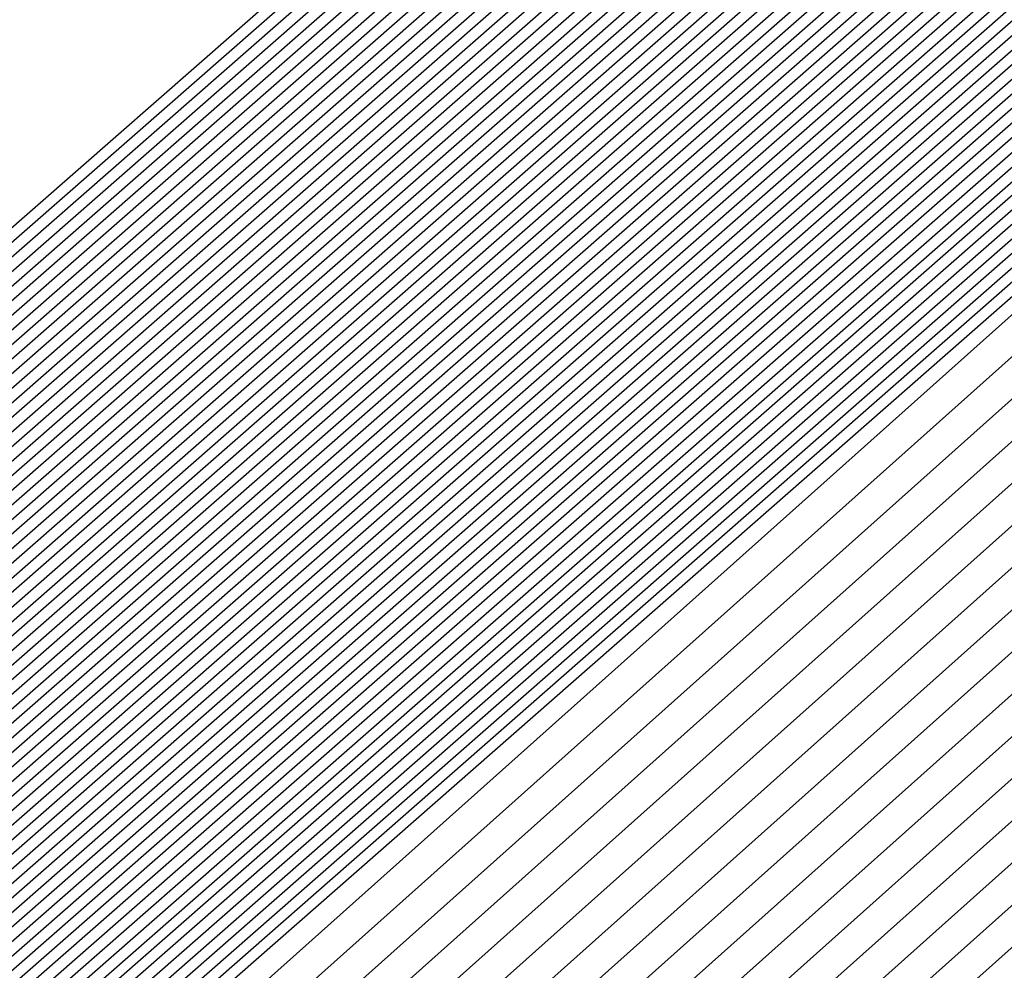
# Model space of a CAD drawing. Extents: x 3249832 to 3255657, y 13789405 to 13793316.
# Tile 902 of 1056: x 3253210.9906 to 3253211.0571, y 13791259.7376 to 13791259.8018. Entities that reach past the tile are written whole.
import ezdxf

# ---------------------------------------------------------------- set-up
doc = ezdxf.new("R2010")
doc.units = 0
doc.header["$LTSCALE"] = 100
doc.header["$MEASUREMENT"] = 0
for name, color, linetype in [('GRATIO_03231_CON', 1, 'CONTINUOUS'), ('GRATIO_0323_ICON', 1, 'CONTINUOUS'), ('TARGETS_EAST', 7, 'CONTINUOUS')]:
    doc.layers.add(name, color=color, linetype=linetype)

# ---------------------------------------------------------------- blocks, each defined once
blk = doc.blocks.new('Gratio_032316_contours')
at = {"layer": 'GRATIO_03231_CON', "color": 5, "linetype": 'Continuous', "flags": 128}
for points in [[(3253196.577061, 13791247.036147), (3253203.471051, 13791253.193803), (3253218.759506, 13791266.601258), (3253234.069714, 13791279.984133), (3253242.887716, 13791287.686623), (3253246.134624, 13791290.527313), (3253246.590308, 13791290.943375), (3253246.980833, 13791291.325315), (3253249.817023, 13791293.876967), (3253257.555891, 13791300.755497), (3253271.430682, 13791313.032305), (3253287.77957, 13791327.435736), (3253301.716954, 13791339.608371)], [(3253196.710569, 13791247.152543), (3253203.58621, 13791253.293811), (3253218.83398, 13791266.665582), (3253234.103448, 13791280.012829), (3253242.898008, 13791287.694797), (3253246.136358, 13791290.527838), (3253246.591022, 13791290.942579), (3253246.974128, 13791291.317211), (3253249.756224, 13791293.820178), (3253257.347461, 13791300.567486), (3253270.957567, 13791312.610093), (3253286.994572, 13791326.738755), (3253300.666077, 13791338.679176)], [(3253196.844077, 13791247.26894), (3253203.701371, 13791253.393818), (3253218.908454, 13791266.729905), (3253234.137183, 13791280.041526), (3253242.9083, 13791287.702971), (3253246.138093, 13791290.528363), (3253246.591735, 13791290.941783), (3253246.967422, 13791291.309107), (3253249.695424, 13791293.763388), (3253257.139032, 13791300.379476), (3253270.484453, 13791312.187881), (3253286.209573, 13791326.041774), (3253299.615201, 13791337.749981)], [(3253197.111093, 13791247.501735), (3253203.931691, 13791253.593836), (3253219.057401, 13791266.858547), (3253234.204654, 13791280.09892), (3253242.928884, 13791287.71932), (3253246.141561, 13791290.529414), (3253246.593162, 13791290.940191), (3253246.954011, 13791291.292898), (3253249.573825, 13791293.649809), (3253256.722172, 13791300.003456), (3253269.538223, 13791311.34346), (3253284.63958, 13791324.647813), (3253297.513447, 13791335.891592)], [(3253197.244601, 13791247.618131), (3253204.046851, 13791253.693843), (3253219.131875, 13791266.92287), (3253234.238388, 13791280.127617), (3253242.939176, 13791287.727494), (3253246.143296, 13791290.529939), (3253246.593875, 13791290.939395), (3253246.947305, 13791291.284794), (3253249.513026, 13791293.59302), (3253256.513742, 13791299.815445), (3253269.065109, 13791310.92125), (3253283.854581, 13791323.950833), (3253296.46257, 13791334.962398)], [(3253197.378109, 13791247.734529), (3253204.162012, 13791253.793851), (3253219.206348, 13791266.987193), (3253234.272124, 13791280.156313), (3253242.949468, 13791287.735668), (3253246.14503, 13791290.530465), (3253246.594589, 13791290.9386), (3253246.940599, 13791291.27669), (3253249.452226, 13791293.53623), (3253256.305312, 13791299.627435), (3253268.591994, 13791310.499038), (3253283.069583, 13791323.253852), (3253295.411694, 13791334.033204)], [(3253197.511617, 13791247.850926), (3253204.277171, 13791253.893859), (3253219.280822, 13791267.051512), (3253234.305859, 13791280.18501), (3253242.95976, 13791287.743843), (3253246.146765, 13791290.53099), (3253246.595302, 13791290.937804), (3253246.933893, 13791291.268586), (3253249.391427, 13791293.479441), (3253256.096882, 13791299.439425), (3253268.118879, 13791310.076826), (3253282.284588, 13791322.55687), (3253294.360818, 13791333.104009)], [(3253197.778633, 13791248.083719), (3253204.507492, 13791254.093876), (3253219.429769, 13791267.180159), (3253234.373329, 13791280.242404), (3253242.980343, 13791287.760191), (3253246.150233, 13791290.532041), (3253246.596729, 13791290.936212), (3253246.920482, 13791291.252377), (3253249.269828, 13791293.365862), (3253255.680023, 13791299.063404), (3253267.172648, 13791309.232405), (3253280.714591, 13791321.162909), (3253292.259064, 13791331.24562), (3253298.86322, 13791336.863506)], [(3253197.912141, 13791248.200117), (3253204.622651, 13791254.193883), (3253219.504243, 13791267.244478), (3253234.407064, 13791280.271101), (3253242.990635, 13791287.768365), (3253246.151968, 13791290.532566), (3253246.597442, 13791290.935416), (3253246.913776, 13791291.244273), (3253249.209028, 13791293.309072), (3253255.471593, 13791298.875394), (3253266.699533, 13791308.810193), (3253279.929596, 13791320.465926), (3253291.208188, 13791330.316426), (3253297.66843, 13791335.812021)], [(3253198.045649, 13791248.316514), (3253204.737812, 13791254.293891), (3253219.578716, 13791267.308801), (3253234.440798, 13791280.299798), (3253243.000927, 13791287.77654), (3253246.153702, 13791290.533091), (3253246.598156, 13791290.93462), (3253246.907071, 13791291.236168), (3253249.148229, 13791293.252283), (3253255.263163, 13791298.687384), (3253266.226419, 13791308.387983), (3253279.144597, 13791319.768946), (3253290.157311, 13791329.387232), (3253296.473639, 13791334.760535)], [(3253198.179157, 13791248.43291), (3253204.852971, 13791254.393901), (3253219.65319, 13791267.373124), (3253234.474533, 13791280.328495), (3253243.011219, 13791287.784714), (3253246.155437, 13791290.533616), (3253246.598869, 13791290.933824), (3253246.900365, 13791291.228064), (3253249.087429, 13791293.195493), (3253255.054733, 13791298.499374), (3253265.753304, 13791307.965772), (3253278.359599, 13791319.071965), (3253289.106434, 13791328.458038), (3253295.27885, 13791333.70905)], [(3253198.446173, 13791248.665705), (3253205.083292, 13791254.593916), (3253219.802137, 13791267.501766), (3253234.542003, 13791280.385889), (3253243.031803, 13791287.801062), (3253246.158905, 13791290.534667), (3253246.600296, 13791290.932232), (3253246.886954, 13791291.211856), (3253248.96583, 13791293.081914), (3253254.637874, 13791298.123353), (3253264.807075, 13791307.12135), (3253276.789604, 13791317.678004), (3253287.004681, 13791326.599649), (3253292.889269, 13791331.606079), (3253295.951331, 13791334.070942)], [(3253198.579681, 13791248.782102), (3253205.198453, 13791254.693924), (3253219.876611, 13791267.566089), (3253234.575738, 13791280.414585), (3253243.042095, 13791287.809237), (3253246.16064, 13791290.535192), (3253246.60101, 13791290.931436), (3253246.880248, 13791291.203751), (3253248.905031, 13791293.025125), (3253254.429444, 13791297.935343), (3253264.33396, 13791306.699138), (3253276.004607, 13791316.981023), (3253285.953804, 13791325.670454), (3253291.694479, 13791330.554594), (3253294.7416, 13791333.011419)], [(3253198.713189, 13791248.898498), (3253205.313612, 13791254.793933), (3253219.951085, 13791267.630412), (3253234.609474, 13791280.443283), (3253243.052387, 13791287.817411), (3253246.162374, 13791290.535718), (3253246.601723, 13791290.93064), (3253246.873542, 13791291.195647), (3253248.844232, 13791292.968335), (3253254.221014, 13791297.747333), (3253263.860844, 13791306.276928), (3253275.21961, 13791316.284043), (3253284.902928, 13791324.74126), (3253290.499689, 13791329.503109), (3253293.53187, 13791331.951897)], [(3253198.846697, 13791249.014895), (3253205.428774, 13791254.893941), (3253220.025558, 13791267.694732), (3253234.643209, 13791280.47198), (3253243.062679, 13791287.825585), (3253246.164109, 13791290.536243), (3253246.602436, 13791290.929844), (3253246.866836, 13791291.187543), (3253248.783432, 13791292.911546), (3253254.012584, 13791297.559322), (3253263.387729, 13791305.854716), (3253274.434612, 13791315.58706), (3253283.852051, 13791323.812065), (3253289.304899, 13791328.451623), (3253292.322139, 13791330.892375), (3253295.398785, 13791333.387147)], [(3253199.113713, 13791249.247691), (3253205.659094, 13791255.093956), (3253220.174506, 13791267.823378), (3253234.710679, 13791280.529373), (3253243.083262, 13791287.841934), (3253246.167577, 13791290.537293), (3253246.603863, 13791290.928252), (3253246.853425, 13791291.171334), (3253248.661833, 13791292.797967), (3253253.595725, 13791297.183302), (3253262.4415, 13791305.010294), (3253272.864616, 13791314.193099), (3253281.750298, 13791321.953677), (3253286.915319, 13791326.348653), (3253289.902678, 13791328.77333), (3253293.186926, 13791331.457682)], [(3253199.247221, 13791249.364086), (3253205.774253, 13791255.193966), (3253220.248979, 13791267.887697), (3253234.744414, 13791280.558071), (3253243.093554, 13791287.850108), (3253246.169312, 13791290.537819), (3253246.604577, 13791290.927456), (3253246.846719, 13791291.16323), (3253248.601034, 13791292.741177), (3253253.387295, 13791296.995292), (3253261.968385, 13791304.588083), (3253272.07962, 13791313.496119), (3253280.699421, 13791321.024482), (3253285.720529, 13791325.297167), (3253288.692948, 13791327.713808), (3253292.080997, 13791330.492949), (3253297.619173, 13791335.1971)], [(3253199.380729, 13791249.480484), (3253205.889415, 13791255.293974), (3253220.323453, 13791267.95202), (3253234.778148, 13791280.586767), (3253243.103846, 13791287.858282), (3253246.171046, 13791290.538344), (3253246.60529, 13791290.92666), (3253246.840014, 13791291.155126), (3253248.540234, 13791292.684388), (3253253.178865, 13791296.807282), (3253261.495269, 13791304.165872), (3253271.294621, 13791312.799138), (3253279.648544, 13791320.095288), (3253284.525739, 13791324.245682), (3253287.483217, 13791326.654286), (3253290.975067, 13791329.528217), (3253296.715246, 13791334.410219)], [(3253199.514237, 13791249.596881), (3253206.004574, 13791255.393981), (3253220.397926, 13791268.016343), (3253234.811884, 13791280.615464), (3253243.114138, 13791287.866456), (3253246.172781, 13791290.538869), (3253246.606003, 13791290.925864), (3253246.833308, 13791291.147021), (3253248.479435, 13791292.627598), (3253252.970435, 13791296.619271), (3253261.022155, 13791303.743661), (3253270.509624, 13791312.102158), (3253278.597668, 13791319.166094), (3253283.330949, 13791323.194197), (3253286.273487, 13791325.594763), (3253289.869138, 13791328.563484), (3253295.81132, 13791333.62334)], [(3253199.781252, 13791249.829674), (3253206.234894, 13791255.593998), (3253220.546874, 13791268.144986), (3253234.879353, 13791280.672858), (3253243.134722, 13791287.882805), (3253246.176249, 13791290.53992), (3253246.60743, 13791290.924272), (3253246.819896, 13791291.130813), (3253248.357836, 13791292.514019), (3253252.553575, 13791296.243251), (3253260.075926, 13791302.899239), (3253268.939629, 13791310.708195), (3253276.495915, 13791317.307705), (3253280.941369, 13791321.091226), (3253283.854026, 13791323.475719), (3253287.657279, 13791326.63402), (3253294.003467, 13791332.049579)], [(3253199.91476, 13791249.946072), (3253206.350054, 13791255.694006), (3253220.621347, 13791268.209309), (3253234.913089, 13791280.701555), (3253243.145014, 13791287.890979), (3253246.177984, 13791290.540445), (3253246.608144, 13791290.923477), (3253246.813191, 13791291.122709), (3253248.297036, 13791292.45723), (3253252.345146, 13791296.055241), (3253259.60281, 13791302.477028), (3253268.154633, 13791310.011214), (3253275.445038, 13791316.37851), (3253279.746579, 13791320.03974), (3253282.644295, 13791322.416197), (3253286.55135, 13791325.669287), (3253293.099541, 13791331.2627), (3253300.795214, 13791337.869235)], [(3253200.048268, 13791250.062469), (3253206.465215, 13791255.794014), (3253220.695821, 13791268.273632), (3253234.946824, 13791280.730252), (3253243.155306, 13791287.899153), (3253246.179718, 13791290.540971), (3253246.608857, 13791290.922681), (3253246.806485, 13791291.114604), (3253248.236237, 13791292.40044), (3253252.136716, 13791295.86723), (3253259.129695, 13791302.054816), (3253267.369634, 13791309.314234), (3253274.394161, 13791315.449316), (3253278.551789, 13791318.988255), (3253281.434565, 13791321.356674), (3253285.44542, 13791324.704555), (3253292.195614, 13791330.475819), (3253300.12972, 13791337.290156)], [(3253200.181776, 13791250.178867), (3253206.580374, 13791255.894021), (3253220.770295, 13791268.337951), (3253234.980558, 13791280.758949), (3253243.165597, 13791287.907327), (3253246.181453, 13791290.541496), (3253246.609571, 13791290.921885), (3253246.799779, 13791291.1065), (3253248.175437, 13791292.34365), (3253251.928286, 13791295.67922), (3253258.656581, 13791301.632605), (3253266.584637, 13791308.617253), (3253273.343284, 13791314.520121), (3253277.356999, 13791317.93677), (3253280.224834, 13791320.297152), (3253284.339491, 13791323.739822), (3253291.291688, 13791329.688939), (3253299.464229, 13791336.711079)], [(3253200.448792, 13791250.41166), (3253206.810695, 13791256.094039), (3253220.919242, 13791268.466597), (3253235.048029, 13791280.816343), (3253243.186181, 13791287.923676), (3253246.184922, 13791290.542546), (3253246.610997, 13791290.920293), (3253246.786368, 13791291.090291), (3253248.053838, 13791292.230072), (3253251.511426, 13791295.3032), (3253257.71035, 13791300.788183), (3253265.014642, 13791307.223292), (3253271.241531, 13791312.661733), (3253274.967419, 13791315.833799), (3253277.805373, 13791318.178108), (3253282.127631, 13791321.810358), (3253289.483835, 13791328.115179), (3253298.133244, 13791335.552923)], [(3253200.5823, 13791250.528057), (3253206.925856, 13791256.194046), (3253220.993715, 13791268.530917), (3253235.081764, 13791280.845039), (3253243.196473, 13791287.93185), (3253246.186656, 13791290.543072), (3253246.611711, 13791290.919497), (3253246.779662, 13791291.082187), (3253247.993039, 13791292.173282), (3253251.302996, 13791295.11519), (3253257.237236, 13791300.365972), (3253264.229644, 13791306.52631), (3253270.190655, 13791311.732538), (3253273.772629, 13791314.782314), (3253276.595643, 13791317.118585), (3253281.021702, 13791320.845625), (3253288.579908, 13791327.328299), (3253297.467752, 13791334.973846)], [(3253200.715808, 13791250.644455), (3253207.041015, 13791256.294056), (3253221.068189, 13791268.59524), (3253235.115498, 13791280.873737), (3253243.206765, 13791287.940024), (3253246.18839, 13791290.543597), (3253246.612424, 13791290.918701), (3253246.772956, 13791291.074083), (3253247.93224, 13791292.116492), (3253251.094567, 13791294.927179), (3253256.764121, 13791299.943761), (3253263.444647, 13791305.82933), (3253269.139778, 13791310.803344), (3253272.577839, 13791313.730828), (3253275.385912, 13791316.059063), (3253279.915773, 13791319.880893), (3253287.675982, 13791326.541418), (3253296.802261, 13791334.394769)], [(3253200.849316, 13791250.760851), (3253207.156176, 13791256.394064), (3253221.142663, 13791268.659563), (3253235.149234, 13791280.902434), (3253243.217057, 13791287.948199), (3253246.190125, 13791290.544122), (3253246.613138, 13791290.917905), (3253246.766251, 13791291.065979), (3253247.87144, 13791292.059703), (3253250.886137, 13791294.739169), (3253256.291006, 13791299.52155), (3253262.659648, 13791305.132348), (3253268.088901, 13791309.87415), (3253271.383048, 13791312.679343), (3253274.176182, 13791314.999541), (3253278.809843, 13791318.91616), (3253286.772056, 13791325.754539), (3253296.136767, 13791333.81569)], [(3253201.116332, 13791250.993646), (3253207.386497, 13791256.594079), (3253221.29161, 13791268.788205), (3253235.216703, 13791280.959827), (3253243.237641, 13791287.964547), (3253246.193594, 13791290.545173), (3253246.614564, 13791290.916313), (3253246.752839, 13791291.04977), (3253247.749841, 13791291.946124), (3253250.469277, 13791294.363148), (3253255.344776, 13791298.677128), (3253261.089654, 13791303.738387), (3253265.987148, 13791308.015761), (3253268.993468, 13791310.576372), (3253271.756721, 13791312.880496), (3253276.597984, 13791316.986696), (3253284.964203, 13791324.180778), (3253294.805784, 13791332.657536)], [(3253201.24984, 13791251.110043), (3253207.501656, 13791256.694088), (3253221.366084, 13791268.852528), (3253235.250439, 13791280.988525), (3253243.247933, 13791287.972721), (3253246.195328, 13791290.545698), (3253246.615278, 13791290.915517), (3253246.746134, 13791291.041666), (3253247.689042, 13791291.889334), (3253250.260847, 13791294.175138), (3253254.871662, 13791298.254917), (3253260.304656, 13791303.041406), (3253264.936271, 13791307.086566), (3253267.798678, 13791309.524887), (3253270.54699, 13791311.820974), (3253275.492055, 13791316.021963), (3253284.060277, 13791323.393899), (3253294.140291, 13791332.078457)], [(3253201.383348, 13791251.226439), (3253207.616817, 13791256.794096), (3253221.440557, 13791268.916851), (3253235.284174, 13791281.017221), (3253243.258224, 13791287.980896), (3253246.197062, 13791290.546223), (3253246.615991, 13791290.914721), (3253246.739428, 13791291.033562), (3253247.628242, 13791291.832545), (3253250.052417, 13791293.987128), (3253254.398546, 13791297.832706), (3253259.519659, 13791302.344425), (3253263.885395, 13791306.157372), (3253266.603888, 13791308.473402), (3253269.33726, 13791310.761452), (3253274.386125, 13791315.057231), (3253283.156349, 13791322.607018), (3253293.474799, 13791331.49938)], [(3253201.516856, 13791251.342836), (3253207.731977, 13791256.894104), (3253221.515031, 13791268.98117), (3253235.317908, 13791281.045918), (3253243.268516, 13791287.98907), (3253246.198797, 13791290.546749), (3253246.616705, 13791290.913925), (3253246.732722, 13791291.025457), (3253247.567443, 13791291.775755), (3253249.843988, 13791293.799118), (3253253.925432, 13791297.410495), (3253258.734661, 13791301.647445), (3253262.834518, 13791305.228178), (3253265.409098, 13791307.421916), (3253268.127529, 13791309.701929), (3253273.280196, 13791314.092498), (3253282.252423, 13791321.820138), (3253292.809306, 13791330.920303), (3253301.810882, 13791338.630682)], [(3253201.783872, 13791251.575631), (3253207.962297, 13791257.094121), (3253221.663978, 13791269.109817), (3253235.385379, 13791281.103312), (3253243.2891, 13791288.005418), (3253246.202266, 13791290.547799), (3253246.618132, 13791290.912333), (3253246.719311, 13791291.009249), (3253247.445844, 13791291.662176), (3253249.427128, 13791293.423097), (3253252.979202, 13791296.566073), (3253257.164667, 13791300.253483), (3253260.732765, 13791303.369789), (3253263.019518, 13791305.318945), (3253265.708069, 13791307.582885), (3253271.068337, 13791312.163033), (3253280.44457, 13791320.246378), (3253291.478323, 13791329.762148), (3253300.885471, 13791337.825133)], [(3253201.91738, 13791251.692027), (3253208.077456, 13791257.194129), (3253221.738452, 13791269.174136), (3253235.419113, 13791281.132009), (3253243.299392, 13791288.013593), (3253246.204, 13791290.548325), (3253246.618845, 13791290.911537), (3253246.712605, 13791291.001144), (3253247.385044, 13791291.605387), (3253249.218698, 13791293.235087), (3253252.506087, 13791296.143862), (3253256.379669, 13791299.556502), (3253259.681888, 13791302.440594), (3253261.824728, 13791304.26746), (3253264.498338, 13791306.523363), (3253269.962407, 13791311.198301), (3253279.540643, 13791319.459498), (3253290.812829, 13791329.183071), (3253300.422766, 13791337.422359)], [(3253202.050886, 13791251.808424), (3253208.192618, 13791257.294136), (3253221.812925, 13791269.238459), (3253235.452849, 13791281.160706), (3253243.309684, 13791288.021767), (3253246.205734, 13791290.54885), (3253246.619558, 13791290.910741), (3253246.705899, 13791290.99304), (3253247.324245, 13791291.548597), (3253249.010269, 13791293.047077), (3253252.032972, 13791295.72165), (3253255.594672, 13791298.859521), (3253258.631011, 13791301.5114), (3253260.629938, 13791303.215975), (3253263.288608, 13791305.46384), (3253268.856478, 13791310.233569), (3253278.636718, 13791318.672617), (3253290.147338, 13791328.603992), (3253299.96006, 13791337.019585)], [(3253222.189727, 13791268.956195), (3253208.471011, 13791257.206985), (3253202.184394, 13791251.924823), (3253202.184394, 13791251.924822), (3253208.307777, 13791257.394144), (3253221.887399, 13791269.302782)], [(3253222.336854, 13791269.086923), (3253208.700353, 13791257.408126), (3253202.451409, 13791252.157615), (3253202.45141, 13791252.157615), (3253208.538097, 13791257.594161), (3253222.036346, 13791269.431424)], [(3253222.410417, 13791269.152286), (3253208.815023, 13791257.508695), (3253202.584921, 13791252.274011), (3253202.584918, 13791252.274013), (3253208.653258, 13791257.694169), (3253222.11082, 13791269.495747)], [(3253222.483981, 13791269.217651), (3253208.92969, 13791257.609264), (3253202.718428, 13791252.390411), (3253202.718426, 13791252.39041), (3253208.768418, 13791257.794177), (3253222.185294, 13791269.560071)], [(3253222.557544, 13791269.283014), (3253209.044361, 13791257.709832), (3253202.851936, 13791252.506807), (3253202.851934, 13791252.506806), (3253208.883579, 13791257.894186), (3253222.259767, 13791269.62439)], [(3253222.704671, 13791269.413741), (3253209.273702, 13791257.91097), (3253203.118951, 13791252.739602), (3253203.11895, 13791252.739601), (3253209.113899, 13791258.094202), (3253222.408715, 13791269.753036)], [(3253222.778233, 13791269.479104), (3253209.388373, 13791258.011542), (3253203.252459, 13791252.855998), (3253203.252458, 13791252.855998), (3253209.229059, 13791258.194209), (3253222.483188, 13791269.817355)], [(3253222.851796, 13791269.544469), (3253209.503043, 13791258.112111), (3253203.385966, 13791252.972394), (3253203.385966, 13791252.972394), (3253209.34422, 13791258.294219), (3253222.557662, 13791269.881678)], [(3253222.92536, 13791269.609832), (3253209.617714, 13791258.21268), (3253203.519474, 13791253.08879), (3253203.519474, 13791253.088791), (3253209.459379, 13791258.394226), (3253222.632135, 13791269.946001)], [(3253294.555932, 13791331.784818), (3253282.651333, 13791321.302735), (3253268.603203, 13791309.014447), (3253256.633797, 13791298.600272), (3253249.913733, 13791292.816087), (3253247.407106, 13791290.719974), (3253247.026376, 13791290.445568), (3253246.628672, 13791290.097267), (3253243.849802, 13791287.662521), (3253236.270245, 13791281.099544), (3253223.072487, 13791269.740559), (3253209.847055, 13791258.413819), (3253203.786489, 13791253.321586), (3253203.78649, 13791253.321586), (3253209.689707, 13791258.594234), (3253222.78114, 13791270.074575), (3253235.891608, 13791281.53353), (3253243.79641, 13791288.432975), (3253249.048806, 13791292.998606), (3253256.146548, 13791299.147074), (3253268.135158, 13791309.529006), (3253282.251274, 13791321.730918), (3253294.279297, 13791332.073309)], [(3253294.303412, 13791331.566983), (3253282.46184, 13791321.140397), (3253268.488083, 13791308.917171), (3253256.582029, 13791298.558148), (3253249.897517, 13791292.804611), (3253247.40414, 13791290.719612), (3253247.02543, 13791290.446644), (3253246.629001, 13791290.099378), (3253243.858784, 13791287.672183), (3253236.302787, 13791281.129602), (3253223.14605, 13791269.805922), (3253209.961726, 13791258.514388), (3253203.919997, 13791253.437981), (3253203.919998, 13791253.437982), (3253209.804872, 13791258.694236), (3253222.855652, 13791270.138852), (3253235.925472, 13791281.562076), (3253243.805117, 13791288.439206), (3253249.036009, 13791292.985734), (3253256.097231, 13791299.102201), (3253268.022476, 13791309.42905), (3253282.06389, 13791321.566318), (3253294.028242, 13791331.853946)], [(3253294.050892, 13791331.349147), (3253282.272347, 13791320.978058), (3253268.372959, 13791308.819897), (3253256.53026, 13791298.516025), (3253249.8813, 13791292.793135), (3253247.401173, 13791290.719249), (3253247.024485, 13791290.447721), (3253246.629331, 13791290.101489), (3253243.867765, 13791287.681844), (3253236.335328, 13791281.15966), (3253223.219613, 13791269.871285), (3253210.076396, 13791258.614957), (3253204.053508, 13791253.554381), (3253204.053506, 13791253.554379), (3253209.920037, 13791258.79424), (3253222.930167, 13791270.20313), (3253235.959336, 13791281.590624), (3253243.813823, 13791288.445438), (3253249.023211, 13791292.972861), (3253256.047914, 13791299.057326), (3253267.909792, 13791309.329092), (3253281.876511, 13791321.401718), (3253293.777187, 13791331.634584)], [(3253293.798373, 13791331.131311), (3253282.082854, 13791320.815718), (3253268.257836, 13791308.722622), (3253256.478491, 13791298.473901), (3253249.865083, 13791292.781659), (3253247.398206, 13791290.718887), (3253247.023539, 13791290.448797), (3253246.629661, 13791290.1036), (3253243.876746, 13791287.691505), (3253236.367871, 13791281.189718), (3253223.293177, 13791269.93665), (3253210.191067, 13791258.715525), (3253204.187016, 13791253.670777), (3253204.187014, 13791253.670777), (3253210.035202, 13791258.894242), (3253223.004679, 13791270.267407), (3253235.993201, 13791281.619171), (3253243.82253, 13791288.45167), (3253249.010414, 13791292.959989), (3253255.998597, 13791299.012453), (3253267.79711, 13791309.229136), (3253281.689131, 13791321.237116), (3253293.526131, 13791331.41522)], [(3253281.703867, 13791320.491041), (3253268.027588, 13791308.528072), (3253256.374954, 13791298.389654), (3253249.83265, 13791292.758707), (3253247.392273, 13791290.718163), (3253247.021649, 13791290.45095), (3253246.63032, 13791290.107823), (3253243.894709, 13791287.710827), (3253236.432955, 13791281.249833), (3253223.440304, 13791270.067378), (3253210.420408, 13791258.916665), (3253204.454031, 13791253.903573), (3253204.45403, 13791253.90357), (3253210.265496, 13791259.094286), (3253223.15342, 13791270.396274), (3253236.059978, 13791281.677323), (3253243.494674, 13791288.169109), (3253246.236293, 13791290.558915), (3253246.630942, 13791290.897916), (3253246.976878, 13791291.192818), (3253249.380962, 13791293.27243), (3253255.902209, 13791298.921086), (3253267.57241, 13791309.028745), (3253281.314456, 13791320.907856)], [(3253281.514374, 13791320.328701), (3253267.912464, 13791308.430798), (3253256.323186, 13791298.34753), (3253249.816433, 13791292.747232), (3253247.389307, 13791290.7178), (3253247.020703, 13791290.452026), (3253246.63065, 13791290.109934), (3253243.90369, 13791287.720489), (3253236.465497, 13791281.279891), (3253223.513867, 13791270.132741), (3253210.535079, 13791259.017233), (3253204.587539, 13791254.019969), (3253204.587538, 13791254.019968), (3253210.380657, 13791259.194295), (3253223.22789, 13791270.460601), (3253236.093697, 13791281.706031), (3253243.504926, 13791288.177315), (3253246.237927, 13791290.559532), (3253246.631434, 13791290.897348), (3253246.975681, 13791291.190435), (3253249.366914, 13791293.25849), (3253255.852885, 13791298.876217), (3253267.459724, 13791308.928789), (3253281.127076, 13791320.743256)], [(3253281.324881, 13791320.166363), (3253267.797344, 13791308.333522), (3253256.271417, 13791298.305406), (3253249.800217, 13791292.735756), (3253247.38634, 13791290.717438), (3253247.019758, 13791290.453103), (3253246.630979, 13791290.112045), (3253243.912671, 13791287.73015), (3253236.498039, 13791281.309949), (3253223.587429, 13791270.198103), (3253210.64975, 13791259.117804), (3253204.721046, 13791254.136365), (3253204.721046, 13791254.136365), (3253210.495817, 13791259.294303), (3253223.302356, 13791270.524924), (3253236.127417, 13791281.734739), (3253243.515178, 13791288.185521), (3253246.239562, 13791290.56015), (3253246.631926, 13791290.896781), (3253246.974483, 13791291.188052), (3253249.352866, 13791293.24455), (3253255.803561, 13791298.831348), (3253267.347038, 13791308.828835), (3253280.939697, 13791320.578654)], [(3253281.135387, 13791320.004024), (3253267.68222, 13791308.236247), (3253256.219649, 13791298.263283), (3253249.784, 13791292.72428), (3253247.383374, 13791290.717076), (3253247.018812, 13791290.454179), (3253246.631309, 13791290.114156), (3253243.921652, 13791287.739811), (3253236.530581, 13791281.340006), (3253223.660992, 13791270.263468), (3253210.76442, 13791259.218373), (3253204.854554, 13791254.25276), (3253204.854554, 13791254.252763), (3253210.610976, 13791259.394313), (3253223.376826, 13791270.589251), (3253236.161137, 13791281.763447), (3253243.52543, 13791288.193726), (3253246.241196, 13791290.560768), (3253246.632418, 13791290.896213), (3253246.973286, 13791291.185668), (3253249.338818, 13791293.230609), (3253255.754237, 13791298.786479), (3253267.234354, 13791308.728879), (3253280.752313, 13791320.414054)], [(3253267.451973, 13791308.041697), (3253256.116111, 13791298.179035), (3253249.751567, 13791292.701328), (3253247.377441, 13791290.716351), (3253247.016922, 13791290.456332), (3253246.631968, 13791290.118378), (3253243.939615, 13791287.759133), (3253236.595665, 13791281.400121), (3253223.808119, 13791270.394196), (3253210.993761, 13791259.419512), (3253205.121569, 13791254.485556), (3253205.12157, 13791254.485556), (3253210.841294, 13791259.59433), (3253223.525766, 13791270.717901), (3253236.228576, 13791281.820863), (3253243.545933, 13791288.210138), (3253246.244464, 13791290.562004), (3253246.633402, 13791290.895078), (3253246.970892, 13791291.180901), (3253249.310721, 13791293.202729), (3253255.655588, 13791298.696741), (3253267.008982, 13791308.528971)], [(3253267.336849, 13791307.944423), (3253256.064342, 13791298.136912), (3253249.73535, 13791292.689852), (3253247.374474, 13791290.715989), (3253247.015976, 13791290.457408), (3253246.632298, 13791290.120489), (3253243.948596, 13791287.768794), (3253236.628207, 13791281.430179), (3253223.881683, 13791270.459559), (3253211.108432, 13791259.520081), (3253205.255077, 13791254.601952), (3253205.255078, 13791254.601953), (3253210.956454, 13791259.694338), (3253223.600232, 13791270.782228), (3253236.262295, 13791281.84957), (3253243.556185, 13791288.218343), (3253246.246098, 13791290.562622), (3253246.633894, 13791290.89451), (3253246.969694, 13791291.178518), (3253249.296673, 13791293.188789), (3253255.606265, 13791298.651872), (3253266.896298, 13791308.429015)], [(3253267.221725, 13791307.847149), (3253256.012575, 13791298.094788), (3253249.719134, 13791292.678376), (3253247.371507, 13791290.715627), (3253247.015031, 13791290.458484), (3253246.632628, 13791290.1226), (3253243.957577, 13791287.778456), (3253236.66075, 13791281.460237), (3253223.955246, 13791270.524922), (3253211.223103, 13791259.62065), (3253205.388584, 13791254.718352), (3253205.388586, 13791254.718351), (3253211.071615, 13791259.794345), (3253223.674701, 13791270.846551), (3253236.296016, 13791281.878279), (3253243.566437, 13791288.226549), (3253246.247732, 13791290.56324), (3253246.634385, 13791290.893942), (3253246.968497, 13791291.176134), (3253249.282624, 13791293.174848), (3253255.55694, 13791298.607003), (3253266.783612, 13791308.329061)], [(3253267.106605, 13791307.749872), (3253255.960806, 13791298.052664), (3253249.702917, 13791292.6669), (3253247.368541, 13791290.715265), (3253247.014086, 13791290.459561), (3253246.632957, 13791290.124712), (3253243.966559, 13791287.788117), (3253236.693292, 13791281.490295), (3253224.02881, 13791270.590287), (3253211.337773, 13791259.72122), (3253205.522092, 13791254.834748), (3253205.522094, 13791254.834746), (3253211.186774, 13791259.894355), (3253223.749171, 13791270.910878), (3253236.329735, 13791281.906987), (3253243.576689, 13791288.234755), (3253246.249366, 13791290.563858), (3253246.634877, 13791290.893375), (3253246.9673, 13791291.173751), (3253249.268576, 13791293.160908), (3253255.507616, 13791298.562134), (3253266.670926, 13791308.229105)], [(3253266.876357, 13791307.555324), (3253255.857268, 13791297.968417), (3253249.670483, 13791292.643948), (3253247.362608, 13791290.71454), (3253247.012195, 13791290.461714), (3253246.633616, 13791290.128934), (3253243.984521, 13791287.807439), (3253236.758376, 13791281.55041), (3253224.175936, 13791270.721014), (3253211.567115, 13791259.922358), (3253205.789111, 13791255.067539), (3253205.78911, 13791255.067541), (3253211.417093, 13791260.094372), (3253223.898111, 13791271.039528), (3253236.397174, 13791281.964402), (3253243.597192, 13791288.251166), (3253246.252634, 13791290.565094), (3253246.635861, 13791290.892239), (3253246.964905, 13791291.168984), (3253249.240479, 13791293.133027), (3253255.408968, 13791298.472396), (3253266.445556, 13791308.029197)], [(3253266.761233, 13791307.458048), (3253255.8055, 13791297.926293), (3253249.654267, 13791292.632473), (3253247.359641, 13791290.714178), (3253247.011249, 13791290.46279), (3253246.633946, 13791290.131045), (3253243.993502, 13791287.8171), (3253236.790918, 13791281.580467), (3253224.2495, 13791270.786377), (3253211.681785, 13791260.022928), (3253205.922618, 13791255.183939), (3253205.922618, 13791255.183939), (3253211.532252, 13791260.19438), (3253223.972577, 13791271.103855), (3253236.430893, 13791281.993111), (3253243.607444, 13791288.259371), (3253246.254268, 13791290.565712), (3253246.636353, 13791290.891671), (3253246.963708, 13791291.166601), (3253249.226431, 13791293.119087), (3253255.359643, 13791298.427527), (3253266.33287, 13791307.929241)], [(3253266.64611, 13791307.360774), (3253255.753731, 13791297.884169), (3253249.63805, 13791292.620997), (3253247.356675, 13791290.713816), (3253247.010304, 13791290.463866), (3253246.634276, 13791290.133156), (3253244.002484, 13791287.826761), (3253236.82346, 13791281.610525), (3253224.323063, 13791270.85174), (3253211.796456, 13791260.123497), (3253206.056126, 13791255.300335), (3253206.056126, 13791255.300335), (3253211.647411, 13791260.294389), (3253224.047047, 13791271.168178), (3253236.464614, 13791282.021819), (3253243.617696, 13791288.267577), (3253246.255902, 13791290.566329), (3253246.636845, 13791290.891104), (3253246.962511, 13791291.164217), (3253249.212383, 13791293.105147), (3253255.310319, 13791298.382658), (3253266.220186, 13791307.829287)], [(3253266.530986, 13791307.263499), (3253255.701962, 13791297.842046), (3253249.621834, 13791292.609521), (3253247.353708, 13791290.713453), (3253247.009359, 13791290.464943), (3253246.634605, 13791290.135267), (3253244.011465, 13791287.836423), (3253236.856002, 13791281.640583), (3253224.396627, 13791270.917105), (3253211.911126, 13791260.224066), (3253206.189634, 13791255.416731), (3253206.189634, 13791255.416732), (3253211.762573, 13791260.394397), (3253224.121517, 13791271.232505), (3253236.498333, 13791282.050527), (3253243.627948, 13791288.275783), (3253246.257536, 13791290.566947), (3253246.637337, 13791290.890536), (3253246.961314, 13791291.161834), (3253249.198335, 13791293.091206), (3253255.260994, 13791298.337789), (3253266.1075, 13791307.729333)], [(3253266.300742, 13791307.068949), (3253255.598426, 13791297.757798), (3253249.5894, 13791292.586569), (3253247.347775, 13791290.712729), (3253247.007468, 13791290.467095), (3253246.635265, 13791290.139489), (3253244.029427, 13791287.855745), (3253236.921086, 13791281.700698), (3253224.543752, 13791271.047831), (3253212.140468, 13791260.425205), (3253206.456649, 13791255.649527), (3253206.45665, 13791255.649527), (3253211.992891, 13791260.594414), (3253224.270456, 13791271.361155), (3253236.565772, 13791282.107943), (3253243.648451, 13791288.292194), (3253246.260804, 13791290.568183), (3253246.638321, 13791290.889401), (3253246.958919, 13791291.157067), (3253249.170238, 13791293.063326), (3253255.162346, 13791298.248051), (3253265.88213, 13791307.529423)], [(3253266.185618, 13791306.971675), (3253255.546657, 13791297.715675), (3253249.573183, 13791292.575093), (3253247.344808, 13791290.712367), (3253247.006522, 13791290.468172), (3253246.635594, 13791290.141601), (3253244.038409, 13791287.865406), (3253236.953628, 13791281.730756), (3253224.617315, 13791271.113195), (3253212.255138, 13791260.525774), (3253206.590156, 13791255.765923), (3253206.590158, 13791255.765923), (3253212.10805, 13791260.694424), (3253224.344922, 13791271.425478), (3253236.599492, 13791282.136651), (3253243.658703, 13791288.3004), (3253246.262438, 13791290.568801), (3253246.638812, 13791290.888833), (3253246.957722, 13791291.154684), (3253249.15619, 13791293.049385), (3253255.113022, 13791298.203182), (3253265.769445, 13791307.429467)], [(3253266.070494, 13791306.874399), (3253255.494888, 13791297.673551), (3253249.556967, 13791292.563617), (3253247.341842, 13791290.712004), (3253247.005577, 13791290.469248), (3253246.635924, 13791290.143712), (3253244.04739, 13791287.875067), (3253236.98617, 13791281.760814), (3253224.690879, 13791271.178558), (3253212.369809, 13791260.626345), (3253206.723664, 13791255.882318), (3253206.723666, 13791255.88232), (3253212.22321, 13791260.794431), (3253224.419392, 13791271.489805), (3253236.633212, 13791282.165358), (3253243.668955, 13791288.308605), (3253246.264072, 13791290.569419), (3253246.639304, 13791290.888265), (3253246.956524, 13791291.1523), (3253249.142141, 13791293.035445), (3253255.063697, 13791298.158313), (3253265.656759, 13791307.329513)], [(3253265.955372, 13791306.777124), (3253255.44312, 13791297.631427), (3253249.54075, 13791292.552141), (3253247.338875, 13791290.711642), (3253247.004632, 13791290.470325), (3253246.636254, 13791290.145823), (3253244.056371, 13791287.884728), (3253237.018712, 13791281.790872), (3253224.764442, 13791271.243923), (3253212.48448, 13791260.726913), (3253206.857172, 13791255.998718), (3253206.857174, 13791255.998718), (3253212.338369, 13791260.894441), (3253224.493862, 13791271.554128), (3253236.666931, 13791282.194066), (3253243.679207, 13791288.316811), (3253246.265706, 13791290.570037), (3253246.639796, 13791290.887697), (3253246.955327, 13791291.149917), (3253249.128093, 13791293.021505), (3253255.014373, 13791298.113444), (3253265.544075, 13791307.229559)], [(3253265.725125, 13791306.582574), (3253255.339583, 13791297.54718), (3253249.508317, 13791292.52919), (3253247.332942, 13791290.710918), (3253247.002741, 13791290.472477), (3253246.636913, 13791290.150045), (3253244.074334, 13791287.904051), (3253237.083796, 13791281.850986), (3253224.911569, 13791271.374649), (3253212.713817, 13791260.928053), (3253207.124191, 13791256.23151), (3253207.12419, 13791256.231511), (3253212.568689, 13791261.094458), (3253224.642801, 13791271.682782), (3253236.73437, 13791282.251483), (3253243.69971, 13791288.333222), (3253246.268975, 13791290.571273), (3253246.64078, 13791290.886562), (3253246.952933, 13791291.14515), (3253249.099997, 13791292.993624), (3253254.915725, 13791298.023706), (3253265.318703, 13791307.029649)], [(3253265.610003, 13791306.4853), (3253255.287814, 13791297.505056), (3253249.4921, 13791292.517714), (3253247.329976, 13791290.710555), (3253247.001795, 13791290.473554), (3253246.637243, 13791290.152156), (3253244.083315, 13791287.913712), (3253237.116338, 13791281.881044), (3253224.985132, 13791271.440014), (3253212.828488, 13791261.028621), (3253207.257698, 13791256.34791), (3253207.257698, 13791256.347908), (3253212.683849, 13791261.194466), (3253224.717267, 13791271.747105), (3253236.76809, 13791282.28019), (3253243.709962, 13791288.341428), (3253246.270609, 13791290.571891), (3253246.641272, 13791290.885994), (3253246.951735, 13791291.142767), (3253249.085948, 13791292.979684), (3253254.8664, 13791297.978837), (3253265.206019, 13791306.929695)], [(3253265.494879, 13791306.388026), (3253255.236046, 13791297.462932), (3253249.475884, 13791292.506238), (3253247.327009, 13791290.710193), (3253247.00085, 13791290.47463), (3253246.637572, 13791290.154267), (3253244.092296, 13791287.923373), (3253237.14888, 13791281.911102), (3253225.058696, 13791271.505377), (3253212.943158, 13791261.12919), (3253207.391206, 13791256.464306), (3253207.391205, 13791256.464306), (3253212.799008, 13791261.294475), (3253224.791737, 13791271.811432), (3253236.80181, 13791282.308898), (3253243.720214, 13791288.349633), (3253246.272243, 13791290.572509), (3253246.641764, 13791290.885427), (3253246.950538, 13791291.140383), (3253249.0719, 13791292.965744), (3253254.817076, 13791297.933968), (3253265.093333, 13791306.829739)]]:
    blk.add_lwpolyline(points, dxfattribs=at)
at = {"layer": 'GRATIO_0323_ICON', "color": 7, "linetype": 'Continuous', "flags": 128}
for points in [[(3253196.977585, 13791247.385338), (3253203.81653, 13791253.493826), (3253218.982927, 13791266.794228), (3253234.170919, 13791280.070222), (3253242.918592, 13791287.711146), (3253246.139827, 13791290.528889), (3253246.592449, 13791290.940987), (3253246.960716, 13791291.301003), (3253249.634624, 13791293.706599), (3253256.930602, 13791300.191466), (3253270.011338, 13791311.765671), (3253285.424578, 13791325.344794), (3253298.564324, 13791336.820787)], [(3253197.645125, 13791247.967322), (3253204.392332, 13791253.993868), (3253219.355296, 13791267.115835), (3253234.339593, 13791280.213708), (3253242.970052, 13791287.752017), (3253246.148499, 13791290.531515), (3253246.596016, 13791290.937008), (3253246.927188, 13791291.260481), (3253249.330627, 13791293.422651), (3253255.888453, 13791299.251414), (3253267.645763, 13791309.654617), (3253281.499589, 13791321.859889), (3253293.30994, 13791332.174815)], [(3253198.312665, 13791248.549307), (3253204.968133, 13791254.493908), (3253219.727664, 13791267.437447), (3253234.508269, 13791280.357192), (3253243.021511, 13791287.792888), (3253246.157171, 13791290.534142), (3253246.599583, 13791290.933028), (3253246.893659, 13791291.21996), (3253249.02663, 13791293.138704), (3253254.846303, 13791298.311363), (3253265.28019, 13791307.54356), (3253277.574602, 13791318.374985), (3253288.055557, 13791327.528843), (3253294.084059, 13791332.657565)], [(3253198.980205, 13791249.131293), (3253205.543933, 13791254.993949), (3253220.100032, 13791267.759055), (3253234.676943, 13791280.500676), (3253243.07297, 13791287.833759), (3253246.165843, 13791290.536768), (3253246.60315, 13791290.929048), (3253246.860131, 13791291.179438), (3253248.722633, 13791292.854756), (3253253.804154, 13791297.371312), (3253262.914614, 13791305.432505), (3253273.649615, 13791314.89008), (3253282.801174, 13791322.882871), (3253288.110109, 13791327.400138), (3253291.112409, 13791329.832853), (3253294.292856, 13791332.422414)], [(3253199.647745, 13791249.713279), (3253206.119735, 13791255.493989), (3253220.4724, 13791268.080666), (3253234.845619, 13791280.644161), (3253243.12443, 13791287.87463), (3253246.174515, 13791290.539395), (3253246.606717, 13791290.925068), (3253246.826602, 13791291.138917), (3253248.418635, 13791292.570809), (3253252.762005, 13791296.431261), (3253260.54904, 13791303.321449), (3253269.724626, 13791311.405175), (3253277.546791, 13791318.236899), (3253282.136159, 13791322.142711), (3253285.063756, 13791324.535241), (3253288.763208, 13791327.598752), (3253294.907393, 13791332.836459)], [(3253200.315284, 13791250.295262), (3253206.695535, 13791255.994031), (3253220.844768, 13791268.402274), (3253235.014293, 13791280.787646), (3253243.175889, 13791287.915502), (3253246.183187, 13791290.542021), (3253246.610284, 13791290.921089), (3253246.793074, 13791291.098396), (3253248.114638, 13791292.286861), (3253251.719856, 13791295.49121), (3253258.183466, 13791301.210395), (3253265.799639, 13791307.920272), (3253272.292408, 13791313.590927), (3253276.162209, 13791316.885284), (3253279.015104, 13791319.23763), (3253283.233561, 13791322.77509), (3253290.387762, 13791328.902059), (3253298.798737, 13791336.132002)], [(3253200.982824, 13791250.877248), (3253207.271336, 13791256.494071), (3253221.217136, 13791268.723886), (3253235.182969, 13791280.93113), (3253243.227349, 13791287.956373), (3253246.191859, 13791290.544648), (3253246.613851, 13791290.917109), (3253246.759545, 13791291.057874), (3253247.810641, 13791292.002913), (3253250.677707, 13791294.551159), (3253255.817891, 13791299.099339), (3253261.874652, 13791304.435368), (3253267.038025, 13791308.944955), (3253270.188258, 13791311.627858), (3253272.966451, 13791313.940019), (3253277.703914, 13791317.951428), (3253285.868129, 13791324.967658), (3253295.471276, 13791333.236613)], [(3253201.650364, 13791251.459234), (3253207.847138, 13791256.994112), (3253221.589505, 13791269.045494), (3253235.351644, 13791281.074615), (3253243.278808, 13791287.997244), (3253246.200531, 13791290.547274), (3253246.617418, 13791290.913129), (3253246.726017, 13791291.017353), (3253247.506643, 13791291.718966), (3253249.635558, 13791293.611107), (3253253.452317, 13791296.988284), (3253257.949664, 13791300.950463), (3253261.783641, 13791304.298983), (3253264.214308, 13791306.370431), (3253266.917799, 13791308.642407), (3253272.174266, 13791313.127766), (3253281.348498, 13791321.033258), (3253292.143814, 13791330.341225), (3253301.348177, 13791338.227907)], [(3253222.263291, 13791269.021558), (3253208.585682, 13791257.307554), (3253202.317902, 13791252.041219), (3253202.317902, 13791252.041219), (3253208.422938, 13791257.494154), (3253221.961873, 13791269.367105)], [(3253222.631108, 13791269.348376), (3253209.159031, 13791257.810401), (3253202.985444, 13791252.623202), (3253202.985442, 13791252.623203), (3253208.998738, 13791257.994194), (3253222.334241, 13791269.688713)], [(3253294.808451, 13791332.002654), (3253282.840827, 13791321.465075), (3253268.718327, 13791309.111721), (3253256.685565, 13791298.642396), (3253249.92995, 13791292.827563), (3253247.410073, 13791290.720336), (3253247.027321, 13791290.444492), (3253246.628342, 13791290.095156), (3253243.840821, 13791287.65286), (3253236.237703, 13791281.069487), (3253222.998923, 13791269.675195), (3253209.732385, 13791258.313249), (3253203.652982, 13791253.20519), (3253203.652982, 13791253.205189), (3253209.574542, 13791258.494232), (3253222.706628, 13791270.010298), (3253235.857744, 13791281.504982), (3253243.787703, 13791288.426743), (3253249.061604, 13791293.011479), (3253256.195865, 13791299.191949), (3253268.247842, 13791309.628962), (3253282.438653, 13791321.895519), (3253294.530352, 13791332.292673)], [(3253281.89336, 13791320.65338), (3253268.142712, 13791308.625346), (3253256.426723, 13791298.431777), (3253249.848867, 13791292.770183), (3253247.39524, 13791290.718525), (3253247.022594, 13791290.449873), (3253246.62999, 13791290.105711), (3253243.885727, 13791287.701166), (3253236.400413, 13791281.219776), (3253223.36674, 13791270.002013), (3253210.305738, 13791258.816096), (3253204.320523, 13791253.787173), (3253204.320522, 13791253.787174), (3253210.150337, 13791258.994278), (3253223.078951, 13791270.331951), (3253236.026258, 13791281.648614), (3253243.484422, 13791288.160904), (3253246.234659, 13791290.558297), (3253246.63045, 13791290.898484), (3253246.978075, 13791291.195202), (3253249.395011, 13791293.286371), (3253255.951534, 13791298.965955), (3253267.685094, 13791309.128699), (3253281.501835, 13791321.072455)], [(3253280.945894, 13791319.841684), (3253267.567096, 13791308.138973), (3253256.16788, 13791298.221159), (3253249.767783, 13791292.712804), (3253247.380407, 13791290.716714), (3253247.017867, 13791290.455255), (3253246.631639, 13791290.116267), (3253243.930634, 13791287.749472), (3253236.563123, 13791281.370064), (3253223.734556, 13791270.328831), (3253210.879091, 13791259.318942), (3253204.988061, 13791254.36916), (3253204.988062, 13791254.369158), (3253210.726135, 13791259.49432), (3253223.451296, 13791270.653578), (3253236.194856, 13791281.792155), (3253243.535681, 13791288.201932), (3253246.24283, 13791290.561386), (3253246.63291, 13791290.895645), (3253246.972089, 13791291.183285), (3253249.324769, 13791293.216669), (3253255.704912, 13791298.74161), (3253267.121668, 13791308.628925), (3253280.564934, 13791320.249454)], [(3253266.991481, 13791307.652598), (3253255.909037, 13791298.01054), (3253249.6867, 13791292.655425), (3253247.365574, 13791290.714902), (3253247.01314, 13791290.460637), (3253246.633287, 13791290.126823), (3253243.97554, 13791287.797778), (3253236.725834, 13791281.520353), (3253224.102373, 13791270.655649), (3253211.452444, 13791259.821789), (3253205.655603, 13791254.951144), (3253205.655602, 13791254.951144), (3253211.301934, 13791259.994362), (3253223.823641, 13791270.975201), (3253236.363455, 13791281.935695), (3253243.58694, 13791288.24296), (3253246.251, 13791290.564476), (3253246.635369, 13791290.892807), (3253246.966103, 13791291.171368), (3253249.254528, 13791293.146968), (3253255.458291, 13791298.517265), (3253266.558242, 13791308.129151)], [(3253266.415864, 13791307.166223), (3253255.650194, 13791297.799922), (3253249.605617, 13791292.598045), (3253247.350742, 13791290.713091), (3253247.008413, 13791290.466019), (3253246.634935, 13791290.137378), (3253244.020446, 13791287.846084), (3253236.888544, 13791281.670641), (3253224.470188, 13791270.982468), (3253212.025797, 13791260.324637), (3253206.323141, 13791255.533131), (3253206.323142, 13791255.53313), (3253211.877732, 13791260.494407), (3253224.195986, 13791271.296828), (3253236.532053, 13791282.079234), (3253243.6382, 13791288.283988), (3253246.25917, 13791290.567565), (3253246.637829, 13791290.889968), (3253246.960116, 13791291.15945), (3253249.184286, 13791293.077266), (3253255.21167, 13791298.29292), (3253265.994814, 13791307.629377)], [(3253265.840248, 13791306.67985), (3253255.391351, 13791297.589303), (3253249.524534, 13791292.540666), (3253247.335909, 13791290.71128), (3253247.003686, 13791290.471401), (3253246.636583, 13791290.147934), (3253244.065352, 13791287.894389), (3253237.051254, 13791281.820929), (3253224.838006, 13791271.309286), (3253212.59915, 13791260.827482), (3253206.990679, 13791256.115114), (3253206.990682, 13791256.115115), (3253212.45353, 13791260.994449), (3253224.568332, 13791271.618455), (3253236.700651, 13791282.222775), (3253243.689459, 13791288.325016), (3253246.267341, 13791290.570655), (3253246.640288, 13791290.88713), (3253246.95413, 13791291.147533), (3253249.114045, 13791293.007565), (3253254.965049, 13791298.068575), (3253265.431389, 13791307.129603)]]:
    blk.add_lwpolyline(points, dxfattribs=at)

msp = doc.modelspace()

# ---------------------------------------------------------------- block references
at = {"layer": 'TARGETS_EAST'}
msp.add_blockref('Gratio_032316_contours', (0, 0), dxfattribs=at)

doc.saveas('drawing.dxf')
